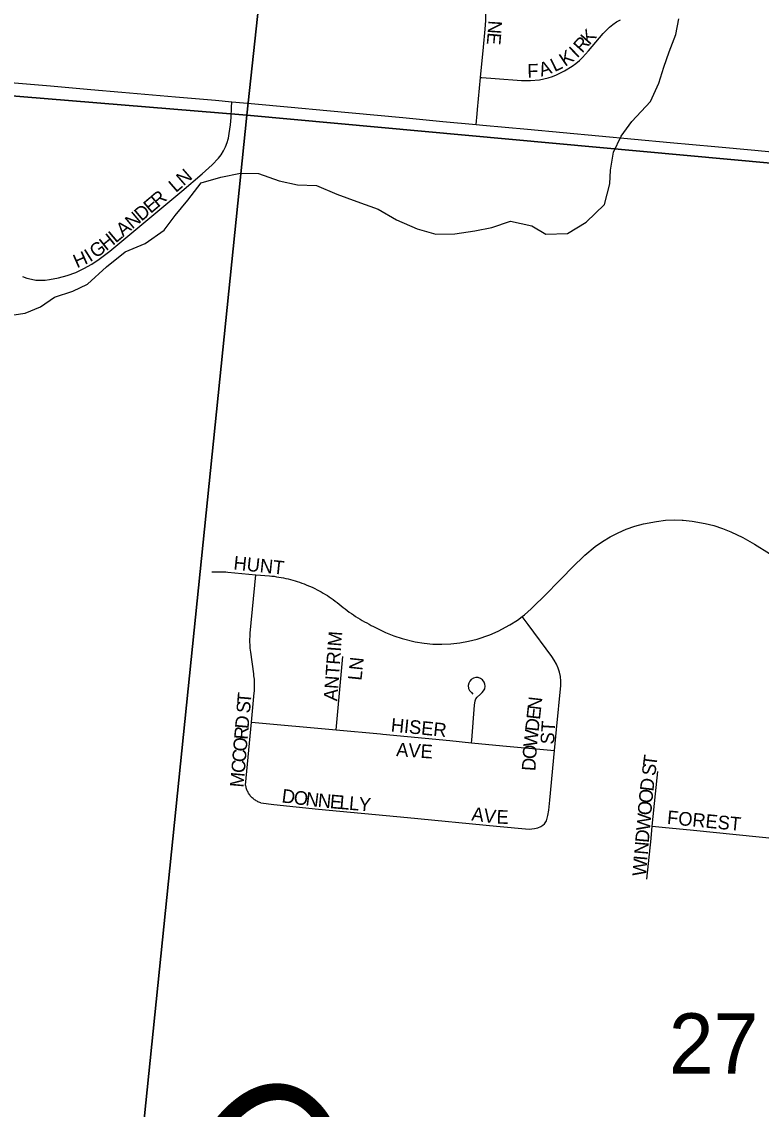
# Model space of a CAD drawing. Extents: x 1410790 to 1770854, y 566777 to 831614.
# Drawn here: x 1605847 to 1608556, y 726129 to 730116 of the extents above; entities that cross this region are included whole.
import ezdxf

# ---------------------------------------------------------------- set-up
doc = ezdxf.new("R2010")
doc.units = 0
for name, color, linetype in [('GM_X_County_Road', 7, 'Continuous'), ('GM_X_Minor_River', 7, 'Continuous'), ('GM_X_Minor_River_Text', 7, 'Continuous'), ('GM_X_Section', 7, 'Continuous'), ('GM_X_Section_Text', 7, 'Continuous'), ('GM_X_Township_Subdivision', 7, 'Continuous'), ('GM_X_Township_Subdivision_Text', 7, 'Continuous')]:
    doc.layers.add(name, color=color, linetype=linetype)

msp = doc.modelspace()

# ---------------------------------------------------------------- linework, layer by layer
at = {"layer": 'GM_X_County_Road'}
for points in [[(1604675.6, 729992), (1604777.7, 729983.2), (1604973.2, 729965.8), (1605152.7, 729949.7), (1605805.8, 729893.5), (1605952.8, 729880.4), (1606099.9, 729867.5), (1606214.3, 729857.7), (1606410.2, 729840.8), (1606557.2, 729828.1), (1606617, 729822.5)], [(1606617, 729822.5), (1606687.8, 729815.9), (1606834.8, 729802.2), (1606965.5, 729790.4), (1607242.9, 729764.8), (1607389.7, 729750.6), (1607511.6, 729739.4)], [(1607511.6, 729739.4), (1607536.8, 729737.1), (1607700.2, 729722.5), (1607961.4, 729697.7), (1608092, 729685.1), (1608222.7, 729673.4), (1608386, 729658.8), (1608532.7, 729644.7), (1608695.9, 729629.1), (1608892, 729611.4), (1609185.9, 729583.4), (1609368.7, 729564.6)]]:
    msp.add_lwpolyline(points, dxfattribs=at)
at = {"layer": 'GM_X_Minor_River'}
msp.add_lwpolyline([(1605785.5, 729036.1), (1605859.5, 729047.6), (1605915.6, 729071.2), (1605967.8, 729106.8), (1606033.9, 729128.3), (1606088, 729154), (1606158.4, 729217.5), (1606226.7, 729273), (1606298.9, 729302.5), (1606369.1, 729352.1), (1606409.5, 729405.8), (1606455.8, 729461.5), (1606504.2, 729525.2), (1606576.3, 729546.7), (1606648.3, 729560.2), (1606714.2, 729559.7), (1606789.9, 729533.1), (1606857.7, 729518.6), (1606927.6, 729516.1), (1607001.3, 729483.5), (1607075, 729456.9), (1607152.7, 729428.3), (1607220.3, 729389.8), (1607296, 729357.2), (1607363.7, 729336.7), (1607433.6, 729338.2), (1607507.6, 729349.7), (1607569.6, 729361.2), (1607637.7, 729384.7), (1607715.5, 729368.2), (1607767.2, 729337.7), (1607847.1, 729339.2), (1607915.3, 729380.7), (1607981.7, 729446.3), (1608002.3, 729522.2), (1608004.6, 729572.2), (1608015.1, 729638.2), (1608043.5, 729696), (1608081.9, 729749.8), (1608150.3, 729823.4), (1608180.8, 729891.2), (1608199.2, 729949.1), (1608219.6, 730005), (1608244, 730068.9), (1608254.4, 730126.9)], dxfattribs=at)
at = {"layer": 'GM_X_Section'}
for points in [[(1601917.9, 735637.3), (1607258.7, 735213.9), (1606672, 729772.9), (1601353.4, 730211.7)], [(1607258.7, 735213.9), (1612490.5, 734715.9), (1611964, 729288.4), (1606672, 729772.9)], [(1606672, 729772.9), (1606124.7, 724419.8), (1600850, 724846), (1601353.4, 730211.7)], [(1611964, 729288.4), (1611453.4, 723988.8), (1606124.7, 724419.8), (1606672, 729772.9)]]:
    msp.add_lwpolyline(points, close=True, dxfattribs=at)
at = {"layer": 'GM_X_Township_Subdivision'}
for points in [[(1607528.2, 729911.3), (1607538.7, 730023.1), (1607545.2, 730088.3), (1607547.2, 730120.9), (1607546.2, 730170), (1607537.1, 730300.6), (1607529.3, 730382.2), (1607521.9, 730430.8), (1607514.4, 730462.6), (1607504.6, 730493.9), (1607492.3, 730524.3), (1607477.9, 730553.7), (1607461.4, 730582.1), (1607443.2, 730609.4), (1607441.2, 730612)], [(1607528.2, 729911.3), (1607532.7, 729911), (1607582.2, 729907.3), (1607678.3, 729900.8), (1607711.2, 729900.5), (1607743.9, 729903.4), (1607760.1, 729906.2), (1607776.1, 729910), (1607791.7, 729915), (1607806.9, 729921.3), (1607836.2, 729936.3), (1607864.2, 729953.5), (1607877.5, 729963.1), (1607890.1, 729973.6), (1607902, 729985), (1607923.7, 730009.6), (1607976.9, 730072.3), (1607988.1, 730084.3), (1608000.1, 730095.6), (1608012.8, 730105.9), (1608026.4, 730115.1), (1608040.8, 730123)], [(1607511.6, 729739.4), (1607515.7, 729778.4), (1607517.4, 729794.7), (1607528.2, 729911.3)], [(1606603.4, 729686), (1606604.3, 729689.3), (1606607.8, 729705.6), (1606612.3, 729738.3), (1606614.1, 729764.5), (1606615.9, 729800.9), (1606617, 729822.5)], [(1605850.7, 729182.2), (1605866.3, 729176), (1605882.5, 729171.6), (1605899.2, 729169), (1605916, 729168.4), (1605932.6, 729169.1), (1605949.2, 729171.4), (1605981.7, 729177.6), (1606013.7, 729186.1), (1606044.9, 729197.2), (1606074.9, 729211), (1606103.7, 729227), (1606131.4, 729245), (1606170.5, 729275.1), (1606433.7, 729494.9), (1606508.4, 729558.2), (1606545.1, 729590.9), (1606567.6, 729615.3), (1606577.6, 729628.6), (1606586.4, 729642.8), (1606593.8, 729657.7), (1606599.8, 729673.3), (1606603.4, 729686)], [(1608005.7, 728229.4), (1608031.9, 728242.8), (1608062, 728255.6), (1608092.9, 728266.3), (1608124.5, 728274.8), (1608172.7, 728284.3), (1608205.2, 728288.3), (1608237.9, 728289.9), (1608266.3, 728289)], [(1608266.3, 728289), (1608270.6, 728288.8), (1608303.1, 728285.5), (1608351.4, 728276.7), (1608383.2, 728268.6), (1608414.3, 728258.5), (1608444.6, 728246.2), (1608488.7, 728224.7), (1608531.3, 728200.3), (1608587.2, 728166.2), (1608630.7, 728143.4), (1608660.7, 728130.4), (1608693.1, 728119.1)], [(1607827, 728077.3), (1607863.6, 728114.7), (1607910.6, 728160.2), (1607948.1, 728191.9), (1607974.7, 728211), (1608002.7, 728227.9), (1608005.7, 728229.4)], [(1606543.2, 728099.3), (1606551.7, 728099.6), (1606560.3, 728099.8), (1606568.8, 728099.8), (1606577.4, 728099.7), (1606585.9, 728099.4), (1606594.4, 728098.9), (1606602.9, 728098.2), (1606704.3, 728088.9)], [(1606689.3, 727548.3), (1606699.3, 727655.3), (1606699.8, 727661.6), (1606700.2, 727668), (1606700.4, 727674.3), (1606700.5, 727680.7), (1606700.4, 727687), (1606700.2, 727693.4), (1606699.9, 727699.7), (1606699.4, 727706.1), (1606698.9, 727712.4), (1606698.1, 727718.7), (1606697.3, 727725), (1606686.2, 727805.3), (1606685.3, 727812.2), (1606684.5, 727819.1), (1606684, 727826), (1606683.6, 727832.9), (1606683.3, 727839.8), (1606683.3, 727846.7), (1606683.3, 727853.6), (1606683.6, 727860.5), (1606684, 727867.4), (1606684.5, 727874.3), (1606704.3, 728088.9)], [(1606704.3, 728088.9), (1606754.5, 728084.8), (1606763.1, 728083.9), (1606771.8, 728082.9), (1606780.4, 728081.6), (1606789, 728080.3), (1606797.6, 728078.8), (1606806.2, 728077.1), (1606814.7, 728075.2), (1606823.2, 728073.3), (1606831.6, 728071.1), (1606840, 728068.9), (1606848.4, 728066.4), (1606856.7, 728063.8), (1606865, 728061), (1606873.2, 728058.2), (1606881.4, 728055.1), (1606889.5, 728051.9), (1606897.5, 728048.6), (1606905.5, 728045.1), (1606913.4, 728041.5), (1606921.3, 728037.7), (1606929.1, 728033.7), (1606936.8, 728029.7), (1606944.4, 728025.5), (1606952, 728021.2), (1606959.5, 728016.7), (1606966.9, 728012.1), (1606974.1, 728007.3), (1606981.4, 728002.5), (1606988.5, 727997.5), (1606995.6, 727992.3), (1607002.5, 727987.1), (1607009.7, 727981), (1607017, 727975), (1607024.4, 727969.1), (1607031.9, 727963.3), (1607039.5, 727957.7), (1607047.1, 727952.1), (1607054.9, 727946.7), (1607062.7, 727941.4), (1607070.5, 727936.2), (1607078.5, 727931.1), (1607086.5, 727926.2), (1607094.7, 727921.3), (1607102.9, 727916.6), (1607111.1, 727912), (1607119.5, 727907.6), (1607127.9, 727903.2), (1607135.9, 727899.2), (1607179.9, 727877.3), (1607210.1, 727864.9), (1607241.2, 727854.6), (1607288.9, 727843), (1607321.2, 727837.6), (1607353.8, 727834.4), (1607386.5, 727833.7), (1607419.2, 727835.3), (1607451.7, 727839.1), (1607483.9, 727845), (1607515.6, 727853.1), (1607562.2, 727868.7), (1607592.2, 727881.7), (1607635.4, 727905.1), (1607663.2, 727922.4), (1607680.6, 727935.2)], [(1607810.2, 728060.2), (1607827, 728077.3)], [(1607680.6, 727935.2), (1607689.5, 727941.8), (1607714.1, 727963.2), (1607771.9, 728021.1), (1607810.2, 728060.2)], [(1607798.6, 727444.5), (1607805.9, 727521.2), (1607822.2, 727682.9), (1607822.5, 727699.1), (1607821.2, 727715.2), (1607817.9, 727731.1), (1607812.5, 727746.4), (1607806, 727761.3), (1607798.3, 727775.6), (1607789.5, 727789.2), (1607702.1, 727906.4), (1607680.6, 727935.2)], [(1606999.3, 727520), (1607023.8, 727789.3)], [(1607495.3, 727473.1), (1607496.1, 727482.7), (1607506.3, 727610.3), (1607508.3, 727626.4), (1607511, 727634.2), (1607515.6, 727640.5), (1607527.8, 727651.5), (1607533.6, 727656.9), (1607539.1, 727663.3), (1607543.4, 727671), (1607544.9, 727679.9), (1607543.8, 727687.8), (1607541.4, 727694.8), (1607534.8, 727703), (1607527.4, 727708.9), (1607518.8, 727711.6), (1607511.4, 727711.6), (1607502.4, 727710), (1607493.8, 727704.9), (1607488.7, 727698.7), (1607485.2, 727691.7), (1607482.8, 727682.3), (1607484, 727671.7), (1607487.5, 727663.9), (1607494.6, 727656.9), (1607500.4, 727651.4)], [(1606722.6, 727252.5), (1606719.2, 727253.7), (1606715.9, 727255.1), (1606712.6, 727256.6), (1606709.4, 727258.2), (1606706.3, 727260), (1606703.2, 727261.9), (1606700.3, 727263.9), (1606697.4, 727266.1), (1606694.7, 727268.4), (1606692, 727270.8), (1606689.4, 727273.3), (1606687, 727276), (1606684.6, 727278.7), (1606682.4, 727281.6), (1606680.4, 727284.5), (1606678.4, 727287.5), (1606676.6, 727290.6), (1606675, 727293.9), (1606673.5, 727297.1), (1606672.1, 727300.4), (1606670.9, 727303.8), (1606669.8, 727307.2), (1606668.9, 727310.7), (1606668.1, 727314.2), (1606667.5, 727317.8), (1606689.3, 727548.3)], [(1606689.3, 727548.3), (1606999.3, 727520)], [(1606999.3, 727520), (1607161, 727505.3), (1607170.3, 727504.5), (1607415.5, 727481.3), (1607495.3, 727473.1)], [(1607495.3, 727473.1), (1607609.6, 727461.2), (1607771.6, 727446.9), (1607798.6, 727444.5)], [(1607769.2, 727186.1), (1607774.8, 727206.2), (1607777.8, 727225.7), (1607781.3, 727262.6), (1607798.6, 727444.5)], [(1608157.3, 727167), (1608169, 727285.7), (1608177.3, 727367.9)], [(1606722.6, 727252.5), (1606771.4, 727246.4), (1606934.3, 727229.6), (1607260.3, 727198.5), (1607586.2, 727166.5), (1607705.8, 727156.6), (1607715.8, 727157.5), (1607725.8, 727158.8), (1607737.5, 727160.9), (1607749.2, 727165.7), (1607756.6, 727170.5), (1607762.2, 727176.1), (1607769.2, 727186.1)], [(1608136.9, 726972.8), (1608152.8, 727121.2), (1608157.3, 727167)], [(1608157.3, 727167), (1608193.2, 727163.4), (1608308.6, 727151.9), (1608620.2, 727120.7), (1608652.8, 727115.5), (1608668.7, 727111.1), (1608692.3, 727104.1)]]:
    msp.add_lwpolyline(points, dxfattribs=at)

# ---------------------------------------------------------------- texts
at = {"layer": 'GM_X_Minor_River_Text'}
msp.add_text('Creek', height=499.94, rotation=314.4651, dxfattribs=at).set_placement((1606391.2, 725982.8))
at = {"layer": 'GM_X_Section_Text'}
msp.add_text('27', height=221, rotation=0, dxfattribs=at).set_placement((1608217.7, 726259.8))
at = {"layer": 'GM_X_Township_Subdivision_Text'}
for s, rotation, p in [('N', 266.4128, (1607557.2, 730121.3)), ('E', 265.0208, (1607554.5, 730077.7)), ('K', 48.3642, (1607926.6, 730028.4)), ('I', 44.0259, (1607881.6, 729980.6)), ('R', 48.3302, (1607900.3, 729998.8)), ('K', 33.8926, (1607837.6, 729950)), ('F', 1.3386, (1607699.8, 729910.8)), ('A', 18.0211, (1607750.6, 729914.3)), ('L', 26.0392, (1607799.5, 729930.8)), ('LN', 40.9094, (1606412, 729487.4)), ('E', 40.2497, (1606319.5, 729410.8)), ('R', 40.2378, (1606346.4, 729433.6)), ('D', 40.2373, (1606285.9, 729382.4)), ('N', 40.2373, (1606252.3, 729354)), ('L', 40.1945, (1606191.8, 729302.8)), ('A', 40.2214, (1606218.7, 729325.6)), ('G', 35.5993, (1606118.2, 729247)), ('H', 38.7854, (1606156.5, 729274.4)), ('H', 23.6807, (1606049.5, 729211.9)), ('I', 32.5137, (1606097.2, 729233.5)), ('HUNT', 353.9853, (1606621.4, 728108.1)), ('ANTRIM', 85.766, (1607002.9, 727624.2)), ('LN', 83.9946, (1607091.8, 727699.2)), ('T', 85.062, (1606686, 727614.4)), ('N', 83.5139, (1607749.4, 727590.7)), ('S', 85.062, (1606683, 727579.4)), ('E', 83.512, (1607745.4, 727555.8)), ('D', 85.0715, (1606678.1, 727522.4)), ('HISER', 354.2927, (1607197.9, 727514)), ('D', 83.5174, (1607740.5, 727512)), ('ST', 86.4118, (1607797, 727465.5)), ('R', 85.0554, (1606674.7, 727482.9)), ('W', 84.0033, (1607734.5, 727455.3)), ('O', 85.0549, (1606670.9, 727439)), ('AVE', 356.0569, (1607218, 727423.9)), ('C', 85.065, (1606667.5, 727399.6)), ('O', 86.1982, (1607731.6, 727411.9)), ('C', 85.079, (1606664.1, 727360.1)), ('D', 86.1728, (1607728.7, 727367.9)), ('S', 82.8784, (1608167.9, 727349.4)), ('T', 82.8784, (1608172.3, 727384.4)), ('M', 85.0579, (1606659.6, 727307.5)), ('D', 83.0999, (1608161, 727292.7)), ('D', 352.6581, (1606797.7, 727254.4)), ('O', 352.6557, (1606841.4, 727248.8)), ('N', 352.9145, (1606885.3, 727243.2)), ('N', 354.4964, (1606930.4, 727237.6)), ('E', 355.0373, (1606974.7, 727233.3)), ('L', 355.0373, (1607009.8, 727230.3)), ('L', 355.0208, (1607044.8, 727227.2)), ('Y', 355.049, (1607079.9, 727224.1)), ('O', 84.5047, (1608156.8, 727249.2)), ('A', 352.4169, (1607493.2, 727188.4)), ('V', 352.4395, (1607536.8, 727182.6)), ('O', 85.0331, (1608153, 727205.5)), ('E', 358.4114, (1607586.1, 727176.3)), ('W', 85.0237, (1608148.1, 727148.5)), ('FOREST', 354.5063, (1608209.8, 727175.3)), ('D', 85.0113, (1608144.2, 727104.7)), ('N', 85.0331, (1608140.4, 727060.8)), ('W', 85.0171, (1608133.5, 726981.9)), ('I', 85.0463, (1608138.5, 727038.9))]:
    msp.add_text(s, height=50, rotation=rotation, dxfattribs=at).set_placement(p)

doc.saveas('drawing.dxf')
